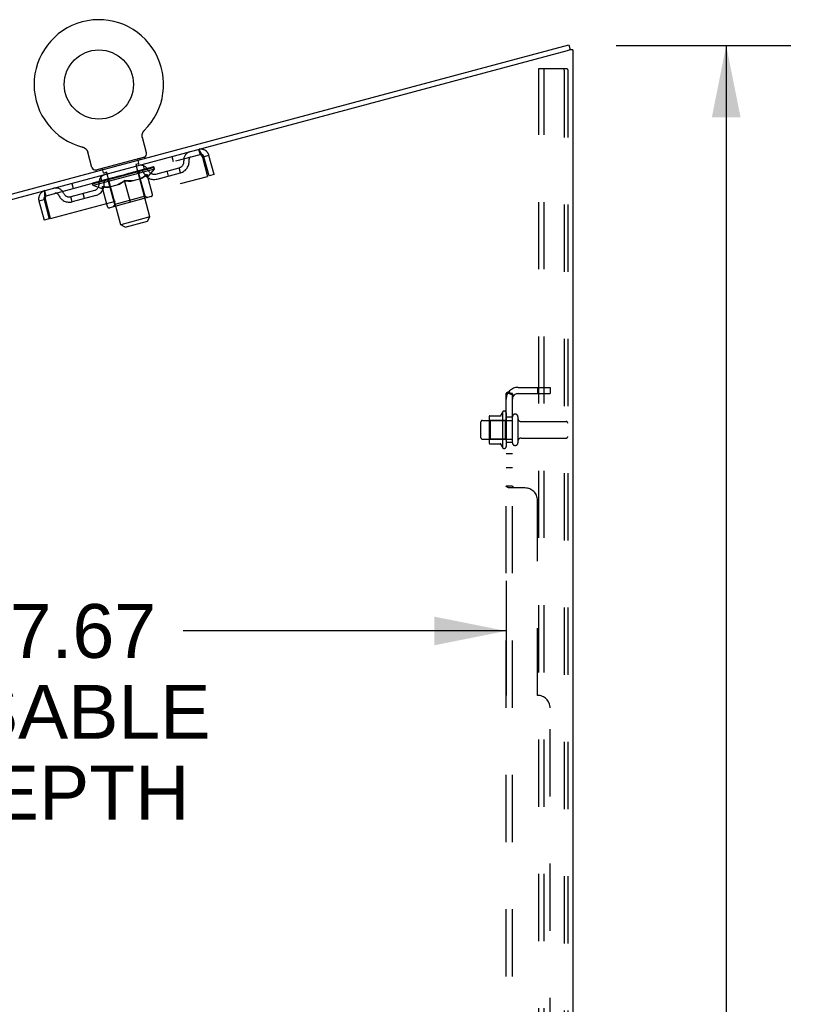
# Model space of a CAD drawing. Header units: inches. Extents: x 0 to 243, y 0 to 157.
# Tile 283 of 284: x 132 to 148, y 99 to 118. Entities that reach past the tile are written whole.
import ezdxf

# ---------------------------------------------------------------- set-up
doc = ezdxf.new("R2010")
doc.units = ezdxf.units.IN
doc.header["$LTSCALE"] = 13.357143
doc.header["$MEASUREMENT"] = 0
doc.linetypes.add('HIDDEN', pattern=[0.2, 0.1, -0.1])
doc.layers.get('0').update_dxf_attribs({"linetype": 'CONTINUOUS'})
for name, color, linetype in [('DEFAULT_2', 8, 'HIDDEN'), ('DIMENSIONS', 7, 'CONTINUOUS'), ('SUBPANEL', 7, 'CONTINUOUS')]:
    doc.layers.add(name, color=color, linetype=linetype)
doc.styles.get("Standard").update_dxf_attribs({"font": 'arial.ttf'})
doc.dimstyles.new('DIMSTYLE_1', dxfattribs={"dimtxt": 1.071429, "dimasz": 1.428571, "dimexe": 0.09, "dimexo": 0.07, "dimgap": 0.0375, "dimtad": 0, "dimtih": 1, "dimtoh": 1, "dimzin": 4, "dimdsep": 46, "dimtxsty": 'Standard', "dimblk": '_FILLED', "dimblk1": '_FILLED', "dimblk2": '_FILLED', "dimcen": 0.09, "dimadec": 3, "dimazin": 1, "dimtfac": 1, "dimtdec": 3, "dimtofl": 0, "dimtmove": 0, "dimatfit": 3, "dimldrblk": '_FILLED', "dimfxl": 0, "dimtolj": 1, "dimtzin": 4, "dimarcsym": 0})

# ---------------------------------------------------------------- blocks, each defined once
blk = doc.blocks.new('_FILLED')
at = {"color": 0, "linetype": 'ByBlock'}
blk.add_solid([(0, 0), (-1, 0.2), (-1, -0.2)], dxfattribs=at)
blk = doc.blocks.new('*D7')
at = {"layer": 'DIMENSIONS', "color": 2, "linetype": 'Continuous'}
for p, q in [((143.806, 117.836), (147.281, 117.836)), ((145.995, 117.836), (145.995, 81.487)), ((145.995, 41.071), (145.995, 77.737)), ((143.832, 41.071), (147.281, 41.071))]:
    blk.add_line(p, q, dxfattribs=at)
at = {"layer": 'DIMENSIONS', "color": 2, "linetype": 'Continuous', "xscale": 1.4285714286, "yscale": 1.4285714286, "zscale": 1.4285714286}
for p, rotation in [((145.995, 117.836), 90), ((145.995, 41.071), 270)]:
    blk.add_blockref('_FILLED', p, dxfattribs=dict(at, rotation=rotation))
at = {"layer": 'DIMENSIONS', "color": 2, "linetype": 'Continuous', "insert": (145.995, 80.951), "char_height": 1.0714, "width": 3.74403, "attachment_point": 2, "line_spacing_factor": 0.9}
blk.add_mtext('76.76\\PREF.', dxfattribs=at)
blk = doc.blocks.new('*D10')
at = {"layer": 'DIMENSIONS', "color": 2, "linetype": 'Continuous'}
for p, q in [((123.952, 107.196), (123.952, 104.91)), ((141.618, 107.196), (141.618, 104.91)), ((123.952, 106.196), (130.378, 106.196)), ((141.618, 106.196), (135.193, 106.196))]:
    blk.add_line(p, q, dxfattribs=at)
at = {"layer": 'DIMENSIONS', "color": 2, "linetype": 'Continuous', "xscale": 1.4285714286, "yscale": 1.4285714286, "zscale": 1.4285714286, "rotation": 180}
blk.add_blockref('_FILLED', (123.952, 106.196), dxfattribs=at)
at = {"layer": 'DIMENSIONS', "color": 2, "linetype": 'Continuous', "xscale": 1.4285714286, "yscale": 1.4285714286, "zscale": 1.4285714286}
blk.add_blockref('_FILLED', (141.618, 106.196), dxfattribs=at)
at = {"layer": 'DIMENSIONS', "color": 2, "linetype": 'Continuous', "insert": (132.785, 106.732), "char_height": 1.0714, "width": 5.89485, "attachment_point": 2, "line_spacing_factor": 0.9}
blk.add_mtext('17.67\\PUSABLE\\PDEPTH', dxfattribs=at)

msp = doc.modelspace()

# ---------------------------------------------------------------- linework, layer by layer
at = {"color": 7, "linetype": 'Continuous'}
for p, q in [((125.013, 113.068), (142.867, 117.852)), ((142.867, 117.852), (142.894, 117.751)), ((142.895, 117.752), (142.894, 117.752)), ((134.389, 116.095), (134.391, 116.1)), ((134.39, 116.1), (134.393, 116.105)), ((134.393, 116.105), (134.395, 116.11)), ((134.395, 116.109), (134.397, 116.114)), ((134.397, 116.114), (134.4, 116.118)), ((134.4, 116.118), (134.403, 116.123)), ((134.402, 116.123), (134.405, 116.127)), ((134.405, 116.127), (134.408, 116.131)), ((134.408, 116.131), (134.412, 116.135)), ((134.411, 116.135), (134.415, 116.139)), ((134.415, 116.139), (134.418, 116.142)), ((134.415, 116.139), (134.416, 116.14)), ((134.418, 116.142), (134.422, 116.146)), ((134.421, 116.145), (134.42, 116.144)), ((134.379, 116.056), (134.38, 116.061)), ((134.379, 116.051), (134.379, 116.056)), ((134.379, 116.046), (134.379, 116.051)), ((134.379, 116.041), (134.379, 116.046)), ((134.379, 116.036), (134.379, 116.041)), ((134.379, 116.031), (134.379, 116.036)), ((134.38, 116.026), (134.379, 116.031)), ((134.38, 116.061), (134.381, 116.066)), ((134.381, 116.021), (134.38, 116.026)), ((134.381, 116.066), (134.382, 116.071)), ((134.382, 116.016), (134.381, 116.021)), ((134.382, 116.071), (134.383, 116.076)), ((134.383, 116.011), (134.382, 116.016)), ((134.383, 116.011), (134.382, 116.016)), ((134.383, 116.076), (134.384, 116.081)), ((134.384, 116.006), (134.383, 116.011)), ((134.384, 116.081), (134.385, 116.086)), ((134.465, 115.703), (134.384, 116.006)), ((134.385, 116.086), (134.387, 116.091)), ((134.387, 116.091), (134.389, 116.096)), ((133.194, 115.817), (133.199, 115.816)), ((133.195, 115.817), (133.194, 115.817)), ((133.198, 115.816), (133.196, 115.817)), ((133.199, 115.816), (133.204, 115.814)), ((133.204, 115.814), (133.209, 115.813)), ((133.209, 115.813), (133.214, 115.811)), ((133.214, 115.811), (133.218, 115.809)), ((133.218, 115.809), (133.223, 115.806)), ((133.223, 115.807), (133.227, 115.804)), ((133.227, 115.804), (133.232, 115.802)), ((133.232, 115.802), (133.236, 115.799)), ((133.236, 115.799), (133.24, 115.796)), ((133.24, 115.796), (133.244, 115.793)), ((133.244, 115.793), (133.248, 115.79)), ((133.248, 115.79), (133.252, 115.787)), ((133.252, 115.787), (133.256, 115.783)), ((133.256, 115.783), (133.26, 115.78)), ((133.26, 115.78), (133.263, 115.776)), ((133.263, 115.776), (133.267, 115.772)), ((133.267, 115.772), (133.27, 115.769)), ((133.27, 115.769), (133.273, 115.765)), ((133.273, 115.765), (133.276, 115.76)), ((133.276, 115.76), (133.279, 115.756)), ((133.279, 115.756), (133.282, 115.752)), ((133.282, 115.752), (133.284, 115.748)), ((133.284, 115.748), (133.287, 115.743)), ((133.286, 115.743), (133.289, 115.738)), ((133.289, 115.738), (133.291, 115.734)), ((133.291, 115.734), (133.293, 115.729)), ((133.378, 115.412), (133.297, 115.715)), ((134.423, 115.62), (133.457, 115.361)), ((134.423, 115.62), (134.43, 115.591)), ((133.457, 115.361), (133.464, 115.332))]:
    msp.add_line(p, q, dxfattribs=at)
at = {"color": 3, "linetype": 'Continuous'}
for p, q in [((142.831, 117.734), (125.04, 112.967)), ((142.843, 117.738), (142.831, 117.734)), ((142.855, 117.741), (142.843, 117.738)), ((142.895, 117.752), (142.855, 117.741)), ((142.947, 117.752), (142.895, 117.752)), ((142.947, 117.752), (142.947, 41.175))]:
    msp.add_line(p, q, dxfattribs=at)
at = {"color": 7, "linetype": 'Continuous'}
msp.add_lwpolyline([(133.293, 115.729), (133.294, 115.724), (133.296, 115.72), (133.297, 115.715)], dxfattribs=at)
msp.add_circle((133.518, 117.063), 0.688, dxfattribs=at)
for centre, radius, start, end in [((133.518, 117.063), 1.288, 314.5053, 255.4947), ((134.398, 115.685), 0.069, 290, 15), ((133.445, 115.43), 0.069, 195, 280)]:
    msp.add_arc(centre, radius, start, end, dxfattribs=at)
at = {"layer": 'DEFAULT_2', "color": 8, "linetype": 'HIDDEN'}
for p, q in [((142.268, 41.259), (142.268, 117.377)), ((142.268, 117.377), (142.749, 117.377)), ((142.372, 41.259), (142.372, 117.377)), ((142.749, 117.377), (142.822, 117.377)), ((142.77, 117.347), (142.77, 41.289)), ((142.843, 117.347), (142.843, 41.289)), ((134.422, 116.146), (134.422, 116.146)), ((133.194, 115.817), (133.194, 115.817)), ((133.203, 115.815), (133.204, 115.814)), ((135.503, 115.771), (135.53, 115.671)), ((132.472, 114.851), (135.53, 115.671)), ((134.315, 115.498), (134.295, 115.576)), ((134.329, 115.595), (134.337, 115.566)), ((134.97, 115.628), (134.997, 115.528)), ((135.578, 115.618), (135.681, 115.236)), ((135.708, 115.653), (135.607, 115.626)), ((135.71, 115.244), (135.607, 115.626)), ((135.81, 115.271), (135.708, 115.653)), ((134.625, 115.38), (133.402, 115.052)), ((133.41, 115.092), (134.598, 115.41)), ((133.55, 115.386), (133.558, 115.357)), ((133.61, 115.309), (133.59, 115.387)), ((133.68, 115.318), (133.623, 115.302)), ((134.182, 115.302), (134.239, 115.317)), ((134.212, 115.311), (134.21, 115.317)), ((134.308, 115.486), (134.251, 115.471)), ((134.254, 115.321), (134.314, 115.338)), ((134.255, 115.319), (134.254, 115.321)), ((134.535, 114.428), (134.258, 115.462)), ((134.278, 115.325), (134.277, 115.328)), ((134.289, 115.328), (134.288, 115.331)), ((134.293, 115.329), (134.291, 115.337)), ((134.299, 115.33), (134.298, 115.333)), ((134.303, 115.331), (134.302, 115.335)), ((134.309, 115.336), (134.307, 115.343)), ((134.319, 115.339), (134.513, 115.391)), ((134.32, 115.336), (134.319, 115.339)), ((134.346, 115.343), (134.345, 115.346)), ((134.349, 115.344), (134.348, 115.347)), ((134.364, 115.348), (134.362, 115.355)), ((134.375, 115.351), (134.374, 115.354)), ((134.384, 115.353), (134.383, 115.356)), ((134.388, 115.354), (134.387, 115.357)), ((134.396, 115.36), (134.394, 115.366)), ((134.424, 115.374), (134.397, 115.475)), ((134.398, 115.357), (134.398, 115.36)), ((134.398, 115.357), (134.398, 115.36)), ((134.418, 115.362), (134.417, 115.368)), ((134.419, 115.362), (134.418, 115.365)), ((134.436, 115.367), (134.435, 115.37)), ((134.45, 115.371), (134.449, 115.374)), ((134.454, 115.372), (134.453, 115.376)), ((134.457, 115.373), (134.456, 115.376)), ((134.46, 115.374), (134.46, 115.377)), ((134.461, 115.374), (134.46, 115.377)), ((134.467, 115.376), (134.467, 115.378)), ((134.472, 115.38), (134.47, 115.386)), ((134.47, 115.376), (134.47, 115.379)), ((134.471, 115.376), (134.47, 115.379)), ((134.5, 115.231), (134.625, 115.38)), ((134.517, 115.389), (134.516, 115.392)), ((134.52, 115.389), (134.519, 115.393)), ((134.533, 115.396), (134.531, 115.403)), ((134.561, 115.401), (134.56, 115.404)), ((134.563, 115.401), (134.562, 115.404)), ((134.578, 115.408), (134.576, 115.415)), ((134.588, 115.408), (134.587, 115.411)), ((134.589, 115.408), (134.588, 115.411)), ((134.598, 115.41), (134.597, 115.414)), ((134.605, 115.416), (134.604, 115.422)), ((134.625, 115.38), (134.613, 115.425)), ((134.649, 115.282), (135.116, 115.407)), ((134.901, 115.242), (134.874, 115.343)), ((135.143, 115.307), (135.116, 115.407)), ((132.559, 114.4), (135.681, 115.236)), ((133.687, 115.17), (133.493, 115.117)), ((133.534, 115.129), (133.533, 115.135)), ((133.537, 115.126), (133.536, 115.129)), ((133.537, 115.126), (133.536, 115.129)), ((133.54, 115.127), (133.539, 115.13)), ((133.547, 115.129), (133.546, 115.132)), ((133.547, 115.129), (133.546, 115.132)), ((133.55, 115.13), (133.55, 115.133)), ((133.579, 115.148), (133.552, 115.248)), ((133.554, 115.131), (133.553, 115.135)), ((133.558, 115.132), (133.557, 115.135)), ((133.572, 115.135), (133.571, 115.138)), ((133.59, 115.14), (133.588, 115.146)), ((133.589, 115.14), (133.588, 115.143)), ((133.61, 115.149), (133.608, 115.156)), ((133.609, 115.146), (133.608, 115.148)), ((133.609, 115.146), (133.608, 115.148)), ((133.62, 115.148), (133.619, 115.152)), ((133.624, 115.149), (133.623, 115.153)), ((133.633, 115.152), (133.632, 115.155)), ((133.644, 115.155), (133.642, 115.162)), ((133.659, 115.159), (133.658, 115.162)), ((133.662, 115.16), (133.661, 115.163)), ((133.956, 114.272), (133.678, 115.307)), ((133.688, 115.167), (133.687, 115.17)), ((133.752, 115.187), (133.692, 115.171)), ((133.697, 115.172), (133.695, 115.179)), ((133.705, 115.171), (133.704, 115.174)), ((133.709, 115.172), (133.708, 115.176)), ((133.833, 114.679), (133.712, 115.132)), ((133.715, 115.174), (133.713, 115.182)), ((133.719, 115.175), (133.718, 115.178)), ((133.729, 115.178), (133.729, 115.181)), ((133.753, 115.184), (133.752, 115.187)), ((133.824, 115.206), (133.767, 115.191)), ((133.788, 115.193), (133.787, 115.196)), ((133.794, 115.198), (133.792, 115.205)), ((133.798, 115.196), (133.797, 115.199)), ((133.8, 115.197), (133.798, 115.206)), ((133.803, 115.197), (133.802, 115.201)), ((133.81, 115.199), (133.809, 115.203)), ((133.825, 115.203), (133.824, 115.206)), ((133.902, 115.227), (133.849, 115.213)), ((133.863, 115.214), (133.862, 115.216)), ((133.892, 115.225), (133.966, 115.249)), ((133.897, 115.226), (133.895, 115.232)), ((133.896, 115.232), (133.895, 115.232)), ((133.897, 115.226), (133.896, 115.232)), ((133.898, 115.223), (133.897, 115.226)), ((133.902, 115.224), (133.901, 115.227)), ((133.903, 115.224), (133.902, 115.228)), ((133.903, 115.224), (133.902, 115.227)), ((133.936, 115.236), (133.999, 115.253)), ((133.942, 115.235), (133.942, 115.238)), ((133.947, 115.239), (133.946, 115.242)), ((133.967, 115.245), (133.966, 115.249)), ((133.984, 115.246), (133.983, 115.249)), ((134, 115.254), (134, 115.254)), ((134.001, 115.251), (134, 115.254)), ((134.001, 115.251), (134, 115.254)), ((134.001, 115.261), (134.114, 115.284)), ((134.003, 115.254), (134.001, 115.261)), ((134.006, 115.252), (134.005, 115.255)), ((134.005, 115.255), (134.006, 115.255)), ((134.006, 115.252), (134.006, 115.255)), ((134.023, 115.26), (134.07, 115.272)), ((134.024, 115.257), (134.023, 115.26)), ((134.146, 114.722), (134.031, 115.15)), ((134.065, 115.268), (134.064, 115.271)), ((134.104, 115.281), (134.157, 115.295)), ((134.104, 115.278), (134.104, 115.281)), ((134.105, 115.278), (134.104, 115.281)), ((134.106, 115.279), (134.105, 115.282)), ((134.107, 115.289), (134.107, 115.289)), ((134.109, 115.283), (134.107, 115.289)), ((134.109, 115.283), (134.107, 115.289)), ((134.11, 115.28), (134.109, 115.283)), ((134.145, 115.289), (134.144, 115.292)), ((134.179, 115.145), (134.352, 115.191)), ((134.183, 115.299), (134.182, 115.302)), ((134.197, 115.303), (134.196, 115.306)), ((134.205, 115.305), (134.204, 115.308)), ((134.207, 115.306), (134.205, 115.315)), ((134.209, 115.306), (134.209, 115.31)), ((134.22, 115.309), (134.219, 115.312)), ((134.438, 114.841), (134.316, 115.294)), ((134.584, 114.877), (134.479, 115.27)), ((134.49, 115.228), (134.5, 115.231)), ((134.676, 115.182), (135.143, 115.307)), ((135.81, 115.271), (135.71, 115.244)), ((132.472, 114.851), (132.445, 114.952)), ((133.429, 114.955), (132.963, 114.83)), ((132.978, 115.094), (133.005, 114.994)), ((133.402, 115.052), (133.39, 115.097)), ((133.401, 115.093), (133.399, 115.099)), ((133.584, 114.985), (133.402, 115.052)), ((133.41, 115.092), (133.409, 115.095)), ((133.418, 115.094), (133.417, 115.098)), ((133.419, 115.095), (133.418, 115.098)), ((133.428, 115.1), (133.426, 115.107)), ((133.445, 115.101), (133.444, 115.105)), ((133.446, 115.102), (133.446, 115.105)), ((133.473, 115.113), (133.471, 115.119)), ((133.488, 115.113), (133.487, 115.116)), ((133.491, 115.114), (133.49, 115.117)), ((133.688, 114.637), (133.583, 115.03)), ((133.584, 114.985), (133.594, 114.988)), ((133.732, 115.025), (133.906, 115.071)), ((132.327, 114.747), (132.428, 114.774)), ((132.327, 114.747), (132.43, 114.365)), ((132.428, 114.774), (132.53, 114.392)), ((132.559, 114.4), (132.457, 114.782)), ((132.99, 114.73), (132.963, 114.83)), ((133.456, 114.855), (132.99, 114.73)), ((133.231, 114.795), (133.204, 114.895)), ((134.558, 114.832), (133.734, 114.611)), ((134.438, 114.841), (133.833, 114.679)), ((134.438, 114.841), (134.486, 114.813)), ((133.833, 114.679), (133.805, 114.63)), ((132.53, 114.392), (132.43, 114.365)), ((134.535, 114.428), (133.956, 114.272)), ((134.04, 114.224), (134.486, 114.343)), ((134.486, 114.343), (134.535, 114.428)), ((134.04, 114.224), (133.956, 114.272)), ((141.282, 110.452), (141.282, 109.941)), ((141.293, 110.474), (141.521, 110.474)), ((141.548, 110.552), (141.548, 109.841)), ((141.618, 110.531), (141.618, 109.862)), ((141.743, 109.939), (141.743, 110.454)), ((141.853, 110.454), (141.853, 109.939)), ((141.118, 110.039), (141.118, 110.354)), ((141.148, 110.384), (141.743, 110.384)), ((141.302, 110.38), (141.282, 110.4)), ((141.302, 110.38), (141.302, 110.013)), ((141.598, 110.38), (141.302, 110.38)), ((141.598, 110.38), (141.618, 110.4)), ((141.598, 110.38), (141.598, 110.013)), ((141.916, 110.361), (142.813, 110.361)), ((141.916, 110.031), (142.813, 110.031)), ((141.148, 110.009), (141.743, 110.009)), ((141.302, 110.013), (141.282, 109.993)), ((141.293, 109.919), (141.521, 109.919)), ((141.598, 110.013), (141.302, 110.013)), ((141.598, 110.013), (141.618, 109.993))]:
    msp.add_line(p, q, dxfattribs=at)
for points in [[(142.759, 117.373), (142.754, 117.376), (142.749, 117.377)], [(142.759, 117.373), (142.764, 117.368), (142.767, 117.362), (142.769, 117.355), (142.77, 117.347)], [(142.833, 117.373), (142.828, 117.376), (142.822, 117.377)], [(142.833, 117.373), (142.837, 117.368), (142.841, 117.362), (142.843, 117.355), (142.843, 117.347)], [(135.503, 115.771), (135.506, 115.771), (135.509, 115.768), (135.513, 115.764), (135.517, 115.758), (135.521, 115.749), (135.526, 115.74), (135.532, 115.728), (135.538, 115.715), (135.544, 115.701), (135.551, 115.686), (135.557, 115.67), (135.564, 115.653), (135.571, 115.636), (135.578, 115.618)], [(135.53, 115.671), (135.533, 115.671), (135.535, 115.67), (135.538, 115.669), (135.541, 115.667), (135.544, 115.664), (135.548, 115.661), (135.551, 115.657), (135.555, 115.653), (135.558, 115.648), (135.562, 115.642), (135.566, 115.637), (135.57, 115.631), (135.574, 115.624), (135.578, 115.618)], [(134.031, 115.15), (134.008, 115.134), (133.986, 115.119), (133.964, 115.104), (133.941, 115.092), (133.919, 115.08), (133.896, 115.069)], [(133.906, 115.071), (133.927, 115.082), (133.948, 115.093), (133.969, 115.106), (133.99, 115.119), (134.01, 115.133), (134.031, 115.149)], [(134.188, 115.147), (134.163, 115.145), (134.137, 115.144), (134.111, 115.144), (134.085, 115.145), (134.058, 115.147), (134.031, 115.15)], [(134.031, 115.149), (134.057, 115.146), (134.083, 115.144), (134.107, 115.143), (134.131, 115.142), (134.155, 115.143), (134.179, 115.145)], [(134.479, 115.27), (134.456, 115.254), (134.434, 115.238), (134.412, 115.224), (134.39, 115.212), (134.368, 115.2), (134.345, 115.189)], [(134.352, 115.191), (134.374, 115.202), (134.395, 115.213), (134.416, 115.226), (134.437, 115.239), (134.458, 115.254), (134.479, 115.269)], [(132.457, 114.782), (132.454, 114.8), (132.452, 114.819), (132.449, 114.837), (132.447, 114.854), (132.445, 114.871), (132.443, 114.886), (132.442, 114.9), (132.441, 114.913), (132.44, 114.924), (132.44, 114.933), (132.441, 114.941), (132.442, 114.946), (132.443, 114.95), (132.445, 114.952)], [(133.739, 115.027), (133.714, 115.025), (133.689, 115.024), (133.663, 115.024), (133.637, 115.025), (133.611, 115.027), (133.583, 115.03)], [(133.584, 115.029), (133.61, 115.026), (133.635, 115.024), (133.66, 115.023), (133.684, 115.023), (133.708, 115.023), (133.732, 115.025)], [(132.457, 114.782), (132.457, 114.789), (132.458, 114.797), (132.458, 114.804), (132.459, 114.811), (132.459, 114.817), (132.46, 114.823), (132.461, 114.829), (132.462, 114.834), (132.463, 114.839), (132.465, 114.843), (132.466, 114.846), (132.468, 114.848), (132.47, 114.85), (132.472, 114.851)]]:
    msp.add_lwpolyline(points, dxfattribs=at)
for centre, radius, start, end in [((135.373, 115.563), 0.167, 105, 186.9284), ((135.547, 115.61), 0.167, 15, 105), ((134.304, 115.578), 0.01, 105, 195), ((134.398, 115.685), 0.069, 285, 290), ((135.084, 115.528), 0.125, 285, 6.9284), ((135.084, 115.528), 0.229, 285, 7.0137), ((135.373, 115.564), 0.0625, 105, 187.0137), ((135.547, 115.61), 0.063, 15, 105), ((133.445, 115.43), 0.069, 280, 285), ((133.58, 115.384), 0.01, 15, 105), ((134.268, 115.465), 0.01, 105, 195), ((134.348, 115.289), 0.167, 23.0716, 105), ((134.306, 115.496), 0.01, 285, 15), ((134.355, 115.304), 0.0398, 105, 195), ((134.349, 115.289), 0.0625, 22.9863, 105), ((134.617, 115.403), 0.125, 203.0716, 285), ((133.687, 115.111), 0.167, 105, 186.9284), ((133.62, 115.312), 0.01, 195, 285), ((133.686, 115.112), 0.0625, 105, 187.0137), ((133.674, 115.122), 0.0398, 15, 105), ((133.669, 115.304), 0.01, 15, 105), ((134.617, 115.403), 0.229, 202.9863, 285), ((132.488, 114.79), 0.167, 105, 195), ((132.662, 114.837), 0.167, 23.0716, 105), ((133.397, 115.076), 0.125, 285, 6.9284), ((133.397, 115.076), 0.229, 285, 7.0137), ((132.488, 114.79), 0.063, 105, 195), ((132.662, 114.837), 0.0625, 22.9863, 105), ((132.93, 114.951), 0.229, 202.9863, 285), ((132.93, 114.951), 0.125, 203.0716, 285), ((134.548, 114.868), 0.0371, 285, 15), ((133.724, 114.647), 0.0371, 195, 285), ((141.424, 110.452), 0.141, 174.7919, 180), ((141.293, 110.464), 0.01, 90, 174.8062), ((141.502, 110.484), 0.01, 270, 336.0321), ((142.149, 110.196), 0.698, 149.3369, 156.0321), ((141.58, 110.531), 0.0384, 0, 145.5503), ((141.798, 110.454), 0.055, 0, 180), ((141.916, 110.424), 0.0625, 180, 270), ((141.148, 110.354), 0.03, 90, 180), ((142.813, 110.331), 0.03, 0, 90), ((141.148, 110.039), 0.03, 180, 270), ((141.916, 109.969), 0.0625, 90, 180), ((142.813, 110.061), 0.03, 270, 360), ((141.424, 109.941), 0.141, 180, 185.2081), ((141.293, 109.929), 0.01, 185.1938, 270), ((141.502, 109.909), 0.01, 23.9679, 90), ((142.149, 110.196), 0.698, 203.9679, 210.6631), ((141.58, 109.862), 0.0384, 214.4497, 360), ((141.798, 109.939), 0.055, 180, 360)]:
    msp.add_arc(centre, radius, start, end, dxfattribs=at)
for centre, major_axis, ratio, start_param, end_param in [((134.041, 115.259), (0.188, 0.062), 0.020645, 0.448184, 1.488034), ((134.001, 115.261), (0.602, 0.199), 0.020645, -1.397439, -1.222906), ((134.155, 115.29), (0.189, 0.061), 0.030195, 0.622307, 1.662158), ((134.399, 115.355), (0.194, 0.04), 0.020645, 2.893995, 3.933846), ((134.001, 115.261), (0.621, 0.129), 0.020645, 1.048373, 1.222906), ((134.264, 115.319), (0.189, 0.06), 0.038841, 0.79662, 1.836471), ((134.001, 115.261), (0.603, 0.196), 0.030195, -1.223315, -1.048783), ((134.159, 115.286), (0.157, 0.05), 0.038841, 0.477686, 1.026733), ((134.439, 115.361), (0.161, 0.033), 0.020645, 2.57506, 3.124108), ((134.485, 115.378), (0.194, 0.041), 0.030195, 2.719872, 3.759723), ((134.365, 115.346), (0.189, 0.059), 0.046319, 0.971151, 2.011002), ((134.157, 115.283), (0.189, 0.06), 0.038841, 0.622087, 0.715366), ((134.486, 115.372), (0.194, 0.04), 0.020645, 2.719462, 2.812741), ((134.001, 115.261), (0.62, 0.132), 0.030195, 0.87425, 1.048783), ((134.001, 115.261), (0.604, 0.192), 0.038841, -1.049002, -0.874469), ((134.259, 115.313), (0.157, 0.049), 0.046319, 0.652216, 1.201263), ((134.455, 115.37), (0.19, 0.057), 0.052395, 1.1459, 2.185751), ((134.506, 115.379), (0.161, 0.034), 0.030195, 2.400937, 2.949985), ((134.556, 115.397), (0.194, 0.042), 0.038841, 2.545558, 3.585409), ((134.352, 115.338), (0.157, 0.047), 0.052395, 0.826965, 1.376012), ((134.266, 115.312), (0.189, 0.059), 0.046319, 0.796618, 0.889896), ((134.557, 115.391), (0.194, 0.041), 0.030195, 2.545339, 2.638617), ((134.001, 115.261), (0.619, 0.135), 0.038841, 0.699936, 0.874469), ((134.532, 115.391), (0.19, 0.055), 0.05688, 1.320842, 2.360692), ((134.001, 115.261), (0.605, 0.188), 0.046319, -0.874471, -0.699939), ((134.61, 115.412), (0.193, 0.044), 0.046319, 2.371028, 3.410879), ((134.559, 115.393), (0.161, 0.035), 0.038841, 2.226624, 2.775671), ((134.593, 115.407), (0.191, 0.053), 0.05963, 1.495927, 2.535778), ((134.433, 115.36), (0.158, 0.046), 0.05688, 1.001907, 1.550954), ((134.646, 115.421), (0.193, 0.045), 0.052395, 2.196279, 3.23613), ((134.594, 115.403), (0.16, 0.036), 0.046319, 2.052093, 2.601141), ((134.367, 115.34), (0.19, 0.057), 0.052395, 0.971367, 1.064645), ((134.635, 115.418), (0.191, 0.051), 0.060556, 1.671089, 2.71094), ((134.612, 115.405), (0.194, 0.042), 0.038841, 2.371026, 2.464304), ((134.662, 115.426), (0.192, 0.047), 0.05688, 2.021337, 3.061188), ((134.001, 115.261), (0.618, 0.14), 0.046319, 0.525406, 0.699939), ((134.659, 115.425), (0.192, 0.049), 0.05963, 1.846251, 2.886102), ((134.001, 115.261), (0.607, 0.182), 0.052395, -0.699723, -0.52519), ((134.502, 115.378), (0.158, 0.044), 0.05963, 1.176993, 1.72604), ((134.612, 115.408), (0.16, 0.038), 0.052395, 1.877344, 2.426392), ((134.556, 115.393), (0.159, 0.043), 0.060556, 1.352155, 1.901202), ((134.612, 115.408), (0.16, 0.039), 0.05688, 1.702402, 2.25145), ((134.592, 115.402), (0.159, 0.041), 0.05963, 1.527317, 2.076364), ((134.457, 115.364), (0.19, 0.055), 0.05688, 1.146309, 1.239587), ((134.648, 115.415), (0.193, 0.044), 0.046319, 2.196495, 2.289773), ((134.001, 115.261), (0.617, 0.145), 0.052395, 0.350657, 0.52519), ((134.001, 115.261), (0.608, 0.177), 0.05688, -0.524781, -0.350248), ((134.534, 115.384), (0.191, 0.053), 0.05963, 1.321394, 1.414673), ((134.664, 115.419), (0.193, 0.045), 0.052395, 2.021746, 2.115024), ((134.001, 115.261), (0.615, 0.151), 0.05688, 0.175715, 0.350248), ((134.001, 115.261), (0.61, 0.17), 0.05963, -0.349695, -0.175162), ((134.594, 115.4), (0.191, 0.051), 0.060556, 1.496556, 1.589835), ((134.66, 115.418), (0.192, 0.047), 0.05688, 1.846804, 1.940083), ((134.637, 115.412), (0.192, 0.049), 0.05963, 1.671719, 1.764997), ((134.001, 115.261), (0.613, 0.157), 0.05963, 0.000629, 0.175162), ((134.001, 115.261), (0.612, 0.164), 0.060556, -0.174533, 0), ((133.373, 115.08), (0.191, 0.051), 0.060556, 0.430652, 1.470503), ((133.416, 115.092), (0.192, 0.049), 0.05963, 0.605815, 1.645666), ((133.35, 115.074), (0.191, 0.053), 0.05963, 0.25549, 1.295341), ((133.477, 115.108), (0.192, 0.047), 0.05688, 0.7809, 1.820751), ((133.346, 115.073), (0.19, 0.055), 0.05688, 0.080405, 1.120256), ((133.399, 115.083), (0.157, 0.047), 0.052395, 0.715201, 1.264248), ((133.509, 115.112), (0.159, 0.041), 0.05963, 1.415553, 1.9646), ((133.553, 115.128), (0.193, 0.045), 0.052395, 0.955842, 1.995693), ((133.363, 115.077), (0.19, 0.057), 0.052395, -0.094537, 0.945314), ((134.001, 115.261), (0.617, 0.145), 0.052395, -2.616403, -2.44187), ((134.001, 115.261), (0.605, 0.188), 0.046319, 2.441654, 2.616187), ((133.417, 115.087), (0.157, 0.049), 0.046319, 0.540452, 1.089499), ((133.578, 115.13), (0.16, 0.039), 0.05688, 1.590638, 2.139686), ((133.643, 115.153), (0.193, 0.044), 0.046319, 1.130591, 2.170442), ((133.399, 115.087), (0.189, 0.059), 0.046319, -0.269286, 0.770565), ((134.001, 115.261), (0.618, 0.14), 0.046319, -2.441654, -2.267121), ((134.001, 115.261), (0.604, 0.192), 0.038841, 2.267123, 2.441656), ((133.645, 115.146), (0.193, 0.045), 0.052395, 2.076947, 2.170226), ((133.4, 115.081), (0.189, 0.06), 0.038841, 0.677289, 0.770567), ((133.452, 115.097), (0.157, 0.05), 0.038841, 0.365921, 0.914969), ((133.659, 115.152), (0.16, 0.038), 0.052395, 1.76558, 2.314627), ((133.745, 115.18), (0.194, 0.042), 0.038841, 1.305122, 2.344973), ((134.001, 115.261), (0.619, 0.135), 0.038841, -2.267123, -2.092591), ((133.453, 115.102), (0.189, 0.06), 0.038841, -0.443817, 0.596034), ((134.001, 115.261), (0.603, 0.196), 0.030195, 2.09281, 2.267343), ((133.746, 115.173), (0.193, 0.044), 0.046319, 2.251696, 2.344975), ((133.455, 115.095), (0.189, 0.061), 0.030195, 0.502975, 0.596254), ((133.505, 115.111), (0.156, 0.051), 0.030195, 0.191608, 0.740655), ((133.752, 115.177), (0.16, 0.036), 0.046319, 1.940329, 2.489376), ((133.524, 115.121), (0.189, 0.061), 0.030195, -0.61813, 0.421721), ((133.854, 115.209), (0.194, 0.041), 0.030195, 1.479435, 2.519286), ((134.001, 115.261), (0.62, 0.132), 0.030195, -2.09281, -1.918277), ((134.001, 115.261), (0.602, 0.199), 0.020645, 1.918687, 2.09322), ((133.856, 115.203), (0.194, 0.042), 0.038841, 2.426227, 2.519505), ((133.526, 115.114), (0.188, 0.062), 0.020645, 0.328852, 0.422131), ((133.572, 115.129), (0.156, 0.052), 0.020645, 0.017485, 0.566532), ((133.852, 115.204), (0.161, 0.035), 0.038841, 2.11486, 2.663907), ((133.61, 115.144), (0.188, 0.062), 0.020645, -0.792253, 0.247598), ((133.968, 115.239), (0.194, 0.04), 0.020645, 1.653558, 2.693409), ((134.001, 115.261), (0.621, 0.129), 0.020645, -1.918687, -1.744154), ((134.001, 115.261), (0.602, 0.2), 0.010478, 1.744704, 1.919237), ((133.969, 115.233), (0.194, 0.041), 0.030195, 2.60054, 2.693819), ((133.611, 115.137), (0.188, 0.063), 0.010478, 0.154869, 0.248148), ((133.653, 115.151), (0.156, 0.052), 0.010478, 6.126688, 6.675735), ((133.956, 115.232), (0.161, 0.034), 0.030195, 2.289173, 2.83822), ((133.707, 115.17), (0.188, 0.063), 0.010478, -0.966236, -0.000846), ((134.082, 115.27), (0.194, 0.04), 0.010478, 1.827541, 2.867392), ((134.001, 115.261), (0.621, 0.127), 0.010478, -1.744704, -1.570171), ((134.084, 115.264), (0.194, 0.04), 0.020645, 2.774664, 2.867942), ((134.062, 115.26), (0.161, 0.033), 0.020645, 2.463296, 3.012344), ((133.926, 115.228), (0.188, 0.063), 0.010478, 0.274201, 1.314052), ((133.844, 115.202), (0.156, 0.052), 0.010478, -0.000298, 0.504314), ((133.816, 115.192), (0.188, 0.063), 0.010478, 0.192946, 0.399283), ((134.001, 115.261), (0.602, 0.2), 0.010478, -1.578586, -1.396888), ((134.196, 115.294), (0.194, 0.04), 0.010478, 2.948646, 3.041925), ((134.167, 115.288), (0.161, 0.033), 0.010478, 2.637279, 3.142076), ((133.949, 115.23), (0.156, 0.052), 0.020645, 0.129249, 0.678296), ((133.928, 115.222), (0.188, 0.062), 0.020645, 0.273651, 0.366929), ((134.001, 115.261), (0.621, 0.127), 0.010478, 1.222355, 1.396888), ((134.301, 115.329), (0.194, 0.04), 0.010478, -3.140747, -2.175357), ((134.055, 115.258), (0.156, 0.051), 0.030195, 0.303372, 0.852419), ((134.358, 115.339), (0.161, 0.033), 0.010478, 2.749043, 3.29809), ((134.043, 115.253), (0.189, 0.061), 0.030195, 0.447774, 0.541052), ((134.401, 115.349), (0.194, 0.04), 0.010478, 2.893445, 2.986723), ((134.001, 115.261), (0.612, 0.164), 0.060556, -3.141593, -2.96706), ((134.001, 115.261), (0.61, 0.17), 0.05963, 2.96643, 3.140963), ((133.375, 115.074), (0.191, 0.053), 0.05963, 1.376596, 1.469874), ((134.001, 115.261), (0.613, 0.157), 0.05963, -2.96643, -2.791898), ((134.001, 115.261), (0.608, 0.177), 0.05688, 2.791345, 2.965878), ((133.418, 115.085), (0.191, 0.051), 0.060556, 1.551758, 1.645036), ((133.352, 115.068), (0.19, 0.055), 0.05688, 1.20151, 1.294789), ((133.418, 115.088), (0.158, 0.044), 0.05963, 1.065228, 1.614276), ((133.399, 115.083), (0.158, 0.046), 0.05688, 0.890143, 1.43919), ((133.455, 115.098), (0.159, 0.043), 0.060556, 1.240391, 1.789438), ((134.001, 115.261), (0.615, 0.151), 0.05688, -2.791345, -2.616812), ((134.001, 115.261), (0.607, 0.182), 0.052395, 2.616403, 2.790936), ((133.478, 115.102), (0.192, 0.049), 0.05963, 1.72692, 1.820198), ((133.348, 115.067), (0.19, 0.057), 0.052395, 1.026568, 1.119847), ((133.555, 115.122), (0.192, 0.047), 0.05688, 1.902006, 1.995284), ((133.365, 115.071), (0.189, 0.059), 0.046319, 0.851819, 0.945098)]:
    msp.add_ellipse(centre, major_axis=major_axis, ratio=ratio, start_param=start_param, end_param=end_param, dxfattribs=at)
at = {"layer": 'SUBPANEL', "color": 8, "linetype": 'HIDDEN'}
for p, q in [((141.855, 111.04), (142.493, 111.04)), ((142.243, 111.04), (142.243, 110.915)), ((142.493, 111.04), (142.493, 110.915)), ((141.618, 43.228), (141.618, 110.915)), ((141.743, 110.915), (141.618, 110.915)), ((141.672, 110.954), (141.769, 110.874)), ((141.743, 43.228), (141.743, 110.915)), ((141.855, 110.915), (142.493, 110.915)), ((141.743, 110.446), (141.618, 110.446)), ((141.743, 109.946), (141.618, 109.946)), ((141.743, 109.718), (141.618, 109.718)), ((141.743, 109.437), (141.618, 109.437)), ((141.743, 109.076), (141.618, 109.076)), ((141.993, 109.04), (141.672, 109.04)), ((142.243, 104.915), (142.243, 108.79)), ((142.493, 49.478), (142.493, 104.665))]:
    msp.add_line(p, q, dxfattribs=at)
for points in [[(141.641, 110.935), (141.638, 110.934), (141.634, 110.932), (141.632, 110.931), (141.629, 110.929), (141.626, 110.928), (141.624, 110.926), (141.622, 110.924), (141.62, 110.922), (141.619, 110.92), (141.619, 110.918), (141.618, 110.917), (141.618, 110.915)], [(141.672, 110.954), (141.67, 110.952), (141.668, 110.949), (141.665, 110.947), (141.662, 110.945), (141.659, 110.944), (141.655, 110.942), (141.652, 110.94), (141.648, 110.938), (141.641, 110.935)], [(141.687, 110.915), (141.686, 110.915), (141.686, 110.915), (141.685, 110.915), (141.685, 110.915), (141.684, 110.915), (141.684, 110.915), (141.684, 110.915), (141.684, 110.915)], [(141.684, 110.915), (141.684, 110.915), (141.684, 110.915), (141.684, 110.915), (141.684, 110.915), (141.684, 110.915), (141.685, 110.915), (141.685, 110.915), (141.686, 110.915), (141.686, 110.915), (141.687, 110.915), (141.688, 110.915), (141.688, 110.915), (141.689, 110.914), (141.69, 110.914), (141.691, 110.914), (141.691, 110.914), (141.692, 110.914), (141.693, 110.914), (141.693, 110.914), (141.694, 110.913), (141.695, 110.913), (141.696, 110.913), (141.697, 110.913), (141.697, 110.913), (141.698, 110.912), (141.699, 110.912), (141.7, 110.912), (141.701, 110.912), (141.701, 110.912), (141.702, 110.911), (141.703, 110.911), (141.704, 110.911), (141.705, 110.911), (141.706, 110.91), (141.707, 110.91), (141.708, 110.91), (141.709, 110.91), (141.709, 110.909), (141.71, 110.909), (141.711, 110.909), (141.712, 110.908), (141.713, 110.908), (141.714, 110.908), (141.715, 110.907), (141.716, 110.907), (141.717, 110.907), (141.718, 110.906), (141.719, 110.906), (141.72, 110.905), (141.721, 110.905), (141.722, 110.905), (141.723, 110.904), (141.724, 110.904), (141.726, 110.903), (141.727, 110.903), (141.727, 110.902), (141.728, 110.902), (141.729, 110.902), (141.73, 110.901), (141.731, 110.901), (141.732, 110.9), (141.733, 110.9), (141.734, 110.9), (141.735, 110.899), (141.735, 110.899), (141.736, 110.898), (141.737, 110.898), (141.738, 110.898), (141.739, 110.897), (141.739, 110.897), (141.74, 110.896), (141.741, 110.896), (141.742, 110.896), (141.742, 110.895), (141.743, 110.895), (141.744, 110.895), (141.744, 110.894), (141.745, 110.894), (141.745, 110.893), (141.746, 110.893), (141.746, 110.893), (141.747, 110.893), (141.747, 110.892), (141.747, 110.892)], [(141.758, 110.892), (141.756, 110.894), (141.754, 110.896), (141.752, 110.898), (141.75, 110.9), (141.748, 110.903), (141.747, 110.905), (141.746, 110.907), (141.745, 110.91), (141.744, 110.912), (141.744, 110.913), (141.743, 110.915)], [(141.747, 110.892), (141.747, 110.892), (141.747, 110.892), (141.747, 110.892), (141.747, 110.892), (141.747, 110.892), (141.747, 110.893), (141.746, 110.893), (141.746, 110.893), (141.746, 110.894), (141.745, 110.894), (141.745, 110.894), (141.744, 110.895), (141.744, 110.895)], [(141.769, 110.874), (141.769, 110.875), (141.769, 110.876), (141.769, 110.877), (141.769, 110.878), (141.769, 110.879), (141.768, 110.88), (141.767, 110.881), (141.766, 110.883), (141.765, 110.884), (141.763, 110.886), (141.761, 110.888), (141.758, 110.892)], [(141.619, 109.073), (141.618, 109.074), (141.618, 109.076)], [(141.629, 109.062), (141.626, 109.064), (141.624, 109.066), (141.622, 109.067), (141.62, 109.069), (141.619, 109.071), (141.619, 109.073), (141.618, 109.074), (141.618, 109.076)], [(141.638, 109.057), (141.634, 109.059), (141.632, 109.06), (141.629, 109.062), (141.626, 109.064), (141.624, 109.066), (141.622, 109.067)], [(141.652, 109.051), (141.644, 109.054), (141.641, 109.056), (141.638, 109.057)], [(141.754, 109.063), (141.752, 109.064), (141.75, 109.065), (141.748, 109.067), (141.747, 109.068), (141.746, 109.07), (141.745, 109.071), (141.744, 109.073), (141.744, 109.074), (141.743, 109.076)], [(141.75, 109.065), (141.748, 109.067), (141.747, 109.068), (141.746, 109.07), (141.745, 109.071), (141.744, 109.073), (141.744, 109.074), (141.743, 109.076)], [(141.761, 109.057), (141.76, 109.059), (141.758, 109.06), (141.754, 109.063)], [(141.769, 109.04), (141.769, 109.042), (141.769, 109.044), (141.769, 109.045), (141.769, 109.047), (141.769, 109.049), (141.768, 109.05), (141.767, 109.052), (141.766, 109.053), (141.765, 109.055), (141.763, 109.056), (141.761, 109.057)], [(141.768, 109.05), (141.767, 109.052), (141.766, 109.053), (141.765, 109.055), (141.763, 109.056)], [(141.672, 109.04), (141.67, 109.042), (141.668, 109.043), (141.665, 109.045), (141.662, 109.047), (141.659, 109.048), (141.655, 109.05), (141.652, 109.051)], [(141.67, 109.042), (141.668, 109.043), (141.665, 109.045)], [(141.769, 109.04), (141.769, 109.042), (141.769, 109.044), (141.769, 109.045), (141.769, 109.047)]]:
    msp.add_lwpolyline(points, dxfattribs=at)
for centre, radius, start, end in [((141.855, 110.803), 0.237, 90, 180), ((141.855, 110.803), 0.112, 90, 180), ((141.993, 108.79), 0.25, 0, 90), ((142.243, 104.665), 0.25, 0, 90)]:
    msp.add_arc(centre, radius, start, end, dxfattribs=at)

# ---------------------------------------------------------------- dimensions: what is measured, and where the dimension line sits
at = {"layer": 'DIMENSIONS', "color": 2, "linetype": 'Continuous'}
dim = msp.add_linear_dim(base=(145.9948, 117.8356), p1=(143.7624, 41.0714), p2=(143.7364, 117.8356), angle=90, text='<>\\PREF.', dimstyle='DIMSTYLE_1', dxfattribs=at)
dim.commit()
dim.dimension.update_dxf_attribs({"geometry": '*D7', "text_midpoint": (145.9948, 79.6116), "dimtype": 160})
dim = msp.add_linear_dim(base=(141.618, 106.196), p1=(123.952, 104.84), p2=(141.618, 104.84), text='<>\\PUSABLE\\PDEPTH', dimstyle='DIMSTYLE_1', dxfattribs=at)
dim.commit()
dim.dimension.update_dxf_attribs({"geometry": '*D10', "text_midpoint": (132.785, 104.589), "dimtype": 160})

doc.saveas('drawing.dxf')
